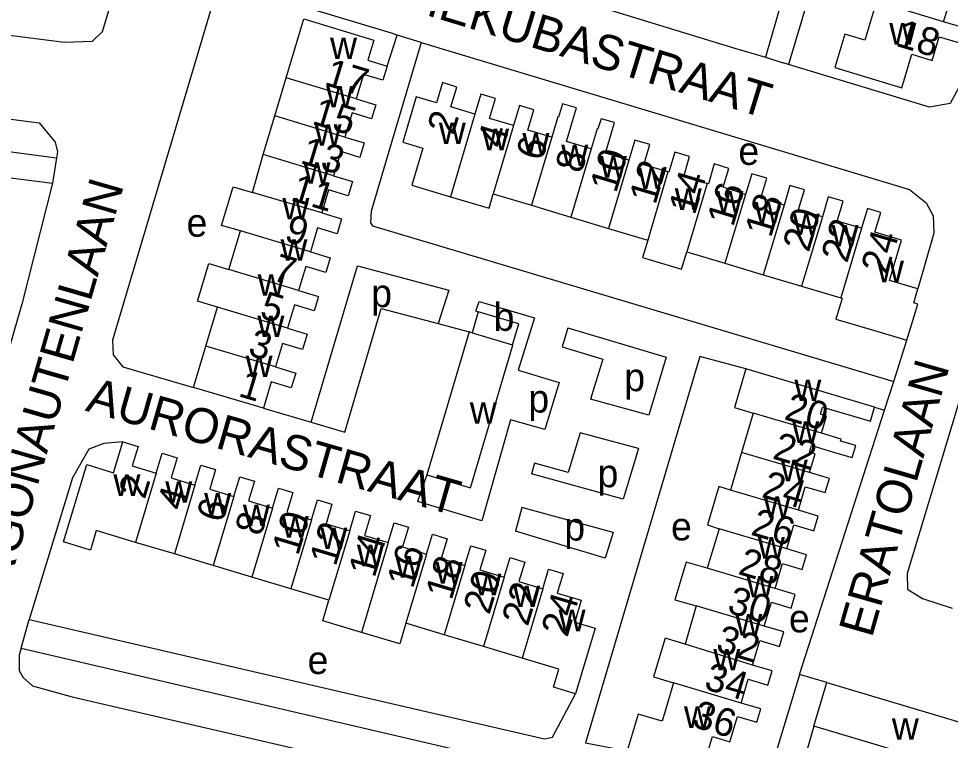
# Model space of a CAD drawing. Extents: x 161773 to 163836, y 384796 to 386521.
# Drawn here: x 162546.6 to 162680, y 386020.7 to 386123.9 of the extents above; entities that cross this region are included whole.
import ezdxf

# ---------------------------------------------------------------- set-up
doc = ezdxf.new("R2010")
doc.units = 0
for name, color, linetype in [('BLT_Basislijn', 7, 'Continuous'), ('BLT_Bebouwing', 7, 'Continuous'), ('BLT_Centroide', 7, 'Continuous'), ('BLT_Huisnummer', 7, 'Continuous'), ('BLT_Huisnummer_ tussenligend', 7, 'Continuous'), ('BLT_Onderverdeling_panden', 7, 'Continuous'), ('BLT_Straatnaam', 7, 'Continuous')]:
    doc.layers.add(name, color=color, linetype=linetype)

msp = doc.modelspace()

# ---------------------------------------------------------------- linework, layer by layer
at = {"layer": 'BLT_Basislijn'}
for p, q in [((162672.77, 386171.3), (162656.86, 386117.36)), ((162655.88, 386126.5), (162653.53, 386118.37)), ((162604.24, 386120.49), (162600.83, 386121.55)), ((162650.62, 386119.25), (162653.53, 386118.37)), ((162653.53, 386118.37), (162656.08, 386117.6)), ((162656.86, 386117.36), (162656.08, 386117.6)), ((162527.14, 386103.52), (162551.47, 386100.36)), ((162552.07, 386103.99), (162551.47, 386100.36)), ((162608.23, 386085.04), (162606.68, 386080.28)), ((162606.68, 386080.28), (162611.13, 386079.08)), ((162671.9, 386071.98), (162673.8, 386077.89)), ((162670.59, 386067.89), (162671.9, 386071.98)), ((162636.84, 386067.18), (162628.49, 386069.45)), ((162581.66, 386068.16), (162588.5, 386066.17)), ((162658.42, 386030.07), (162670.59, 386067.89)), ((162669.17, 386068.34), (162670.59, 386067.89)), ((162635.38, 386062.4), (162627.03, 386064.67)), ((162635.38, 386062.4), (162633.18, 386055.16)), ((162605.05, 386058.66), (162603.72, 386054.84)), ((162633.18, 386055.16), (162620.05, 386058.77)), ((162612.96, 386052.04), (162603.72, 386054.84)), ((162618.69, 386053.96), (162617.74, 386050.59)), ((162631.73, 386050.38), (162618.69, 386053.96)), ((162546.99, 386033.87), (162548.16, 386037.93)), ((162662.33, 386028.92), (162658.42, 386030.07))]:
    msp.add_line(p, q, dxfattribs=at)
for points in [[(162697.19, 386166.25), (162681.58, 386114.67), (162679.99, 386111.76), (162677.03, 386111.25), (162656.86, 386117.36)], [(162584.72, 386162.44), (162578.45, 386141.3), (162600, 386134.72), (162649.94, 386119.45), (162650.62, 386119.25)], [(162517.27, 386157.06), (162513.65, 386127.2), (162515.18, 386125.55), (162517.05, 386125.1), (162553.21, 386120.54), (162557.19, 386120.68), (162558.62, 386122.04), (162567.26, 386150.66)], [(162600.83, 386121.55), (162600, 386121.81), (162578.52, 386128.33), (162576.4, 386128.15), (162575.75, 386127.77), (162574.38, 386126.02), (162560.06, 386077.9), (162560.16, 386075.81), (162561.56, 386074.11), (162571.68, 386071.14)], [(162604.24, 386120.49), (162600, 386106.16), (162597.11, 386096.37), (162596.98, 386094.67), (162597.3, 386094.26), (162600, 386093.45), (162671.9, 386071.98)], [(162599.38, 386117.12), (162600.83, 386121.55)], [(162604.24, 386120.49), (162674.17, 386099.45), (162676.55, 386097.54), (162677.55, 386095.69), (162677.63, 386093.23), (162675.36, 386085.25)], [(162501.28, 386115.25), (162501.07, 386110.9), (162501.86, 386110.68), (162552.07, 386103.99)], [(162501.28, 386115.25), (162549.55, 386108.99), (162551.84, 386106.21), (162552.21, 386104.83), (162552.07, 386103.99)], [(162693.17, 386108.5), (162673.85, 386044.54), (162673.88, 386042.3), (162676.01, 386040.97), (162680.25, 386039.55)], [(162551.47, 386100.36), (162547.09, 386083.07), (162535.01, 386041.5)], [(162588.5, 386066.17), (162595.14, 386088.56), (162608.23, 386085.04)], [(162612.43, 386081.96), (162612.1, 386082.07), (162612.54, 386083.44), (162620.48, 386081.08)], [(162588.5, 386066.17), (162593.31, 386064.77), (162598.55, 386082.46), (162606.68, 386080.28)], [(162620.48, 386081.08), (162618.14, 386073.6), (162623.99, 386071.85), (162621.94, 386065.12), (162617.03, 386066.49), (162612.96, 386052.04)], [(162625.27, 386079.65), (162624.42, 386076.94), (162630.24, 386075.19), (162628.49, 386069.45)], [(162625.27, 386079.65), (162639.35, 386075.47), (162636.84, 386067.18)], [(162650.75, 386073.81), (162644.13, 386075.56), (162627.8, 386020.32), (162633.74, 386019.16)], [(162627.03, 386064.67), (162625.29, 386058.99), (162620.49, 386060.33), (162620.05, 386058.77)], [(162561.54, 386063.36), (162558.82, 386063.12), (162556.68, 386062.33), (162554.33, 386058.23), (162548.16, 386037.93)], [(162631.73, 386050.38), (162630.61, 386046.7), (162617.74, 386050.59)], [(162548.16, 386037.93), (162600, 386025.95), (162621.93, 386020.89), (162623.05, 386021.13), (162626.35, 386027.31)], [(162546.99, 386033.87), (162546.69, 386032.86), (162546.72, 386030.65), (162547.28, 386029.67), (162548.6, 386028.46), (162554.31, 386026.91), (162600, 386016.31), (162757.03, 385979.87), (162758.43, 385984.55)], [(162546.99, 386033.87), (162600, 386021.5), (162758.43, 385984.55)], [(162660.47, 386022.67), (162657.67, 386012.8), (162671.37, 386009.02), (162674.33, 386009.21), (162676.46, 386010), (162700.59, 386027.99), (162700.27, 386028.72), (162685.84, 386032.93)], [(162658.42, 386030.07), (162658.36, 386029.87), (162654.1, 386015.87), (162653.48, 386015.03), (162652.52, 386014.27), (162650.55, 386014.05), (162644.41, 386015.99)]]:
    msp.add_lwpolyline(points, dxfattribs=at)
at = {"layer": 'BLT_Bebouwing'}
for p, q in [((162669.45, 386126.34), (162667.79, 386120.83)), ((162583.29, 386109.98), (162584.93, 386115.45)), ((162581.64, 386104.46), (162583.29, 386109.98)), ((162580.12, 386099.01), (162581.64, 386104.46)), ((162614.56, 386098.83), (162620.03, 386097.2)), ((162620.03, 386097.2), (162625.66, 386095.51)), ((162625.66, 386095.51), (162631.07, 386093.89)), ((162631.07, 386093.89), (162636.7, 386092.21)), ((162576.72, 386088.01), (162578.38, 386093.55)), ((162642.29, 386090.54), (162647.75, 386088.9)), ((162647.75, 386088.9), (162653.23, 386087.26)), ((162653.23, 386087.26), (162658.71, 386085.62)), ((162675.36, 386085.25), (162671.31, 386086.46)), ((162658.71, 386085.62), (162664.32, 386083.94)), ((162573.45, 386077.06), (162575.12, 386082.63)), ((162669.15, 386079.27), (162673.8, 386077.89)), ((162611.13, 386079.08), (162605.05, 386058.66)), ((162611.54, 386078.96), (162611.13, 386079.08)), ((162571.68, 386071.14), (162573.45, 386077.06)), ((162669.17, 386068.34), (162650.75, 386073.81)), ((162581.66, 386068.16), (162571.68, 386071.14)), ((162651.79, 386067.47), (162650.12, 386061.85)), ((162650.12, 386061.85), (162648.53, 386056.45)), ((162646.9, 386050.94), (162645.22, 386045.27)), ((162568.93, 386047.32), (162563.38, 386048.98)), ((162574.5, 386045.66), (162568.93, 386047.32)), ((162580.01, 386044.01), (162574.5, 386045.66)), ((162585.6, 386042.34), (162580.01, 386044.01)), ((162591.06, 386040.71), (162585.6, 386042.34)), ((162643.63, 386039.88), (162642.07, 386034.43)), ((162607.57, 386035.77), (162602.07, 386037.42)), ((162613.19, 386034.09), (162607.57, 386035.77)), ((162618.7, 386032.44), (162613.19, 386034.09)), ((162660.47, 386022.67), (162662.33, 386028.92)), ((162662.33, 386028.92), (162682.81, 386022.83))]:
    msp.add_line(p, q, dxfattribs=at)
for points in [[(162679.04, 386123.45), (162680.08, 386126.89), (162682.86, 386126.05), (162683.5, 386128.17), (162680.73, 386129)], [(162584.93, 386115.45), (162587.44, 386123.85), (162597.5, 386120.82), (162596.63, 386117.95), (162599.38, 386117.12)], [(162674.49, 386118.8), (162677.4, 386117.93), (162678.43, 386121.32), (162681.16, 386120.5), (162681.8, 386122.61), (162679.04, 386123.45)], [(162667.79, 386120.83), (162664.92, 386121.66), (162663.48, 386116.9), (162673.05, 386114.02), (162674.49, 386118.8)], [(162599.38, 386117.12), (162598.77, 386115.08), (162596.02, 386115.91), (162594.97, 386112.43)], [(162611.96, 386110.24), (162608.52, 386111.27), (162609.38, 386114.12), (162607.31, 386114.75), (162606.44, 386111.85), (162603.55, 386112.71), (162601.61, 386106.25), (162604.5, 386105.38), (162602.91, 386100.06), (162608.46, 386098.43)], [(162617.48, 386108.6), (162614.04, 386109.63), (162614.9, 386112.48), (162612.82, 386113.1), (162611.96, 386110.24)], [(162594.97, 386112.43), (162597.76, 386111.58), (162597.16, 386109.58), (162594.38, 386110.42), (162593.34, 386106.95)], [(162622.94, 386106.93), (162619.52, 386107.95), (162620.39, 386110.85), (162618.34, 386111.46), (162617.48, 386108.6)], [(162628.58, 386105.29), (162625.05, 386106.34), (162625.9, 386109.22), (162626.48, 386111.13), (162624.48, 386111.73), (162623.91, 386109.82), (162623.81, 386109.84), (162622.94, 386106.93)], [(162634, 386103.66), (162630.63, 386104.67), (162631.49, 386107.55), (162631.93, 386109.02), (162630, 386109.59), (162629.56, 386108.13), (162629.44, 386108.16), (162628.58, 386105.29)], [(162593.34, 386106.95), (162596.1, 386106.12), (162595.48, 386104.05), (162592.74, 386104.88), (162591.7, 386101.43)], [(162639.55, 386101.99), (162636.15, 386103.01), (162637.01, 386105.89), (162634.86, 386106.53), (162634, 386103.66)], [(162645.19, 386100.33), (162641.84, 386101.33), (162642.69, 386104.17), (162640.58, 386104.81), (162639.72, 386101.94), (162639.55, 386101.99)], [(162650.7, 386098.75), (162647.5, 386099.78), (162648.31, 386102.48), (162646.21, 386103.11), (162645.37, 386100.28), (162645.19, 386100.33)], [(162591.7, 386101.43), (162594.42, 386100.6), (162593.81, 386098.57), (162591, 386099.42), (162590.02, 386096.11)], [(162656.21, 386097.23), (162652.9, 386098.21), (162653.75, 386101.07), (162651.59, 386101.71), (162650.7, 386098.75)], [(162578.38, 386093.55), (162575.66, 386094.31), (162577.34, 386099.84), (162580.12, 386099.01)], [(162661.69, 386095.57), (162658.29, 386096.58), (162659.14, 386099.42), (162657.04, 386100.04), (162656.21, 386097.23)], [(162608.46, 386098.43), (162613.98, 386096.8), (162614.56, 386098.83)], [(162667.3, 386093.91), (162663.81, 386094.95), (162664.66, 386097.8), (162662.54, 386098.43), (162661.69, 386095.57)], [(162671.31, 386086.46), (162673.02, 386092.21), (162669.19, 386093.35), (162670.04, 386096.18), (162668.15, 386096.74), (162667.3, 386093.91)], [(162590.02, 386096.11), (162592.87, 386095.26), (162592.23, 386093.11), (162589.41, 386093.96), (162588.39, 386090.53)], [(162636.7, 386092.21), (162635.95, 386089.73), (162641.54, 386088.06), (162642.29, 386090.54)], [(162588.39, 386090.53), (162591.23, 386089.68), (162590.61, 386087.6), (162587.73, 386088.46), (162586.7, 386085)], [(162575.12, 386082.63), (162572.24, 386083.49), (162573.85, 386088.86), (162576.72, 386088.01)], [(162586.7, 386085), (162589.54, 386084.15), (162588.93, 386082.1), (162586.1, 386082.95), (162585.11, 386079.62)], [(162673.8, 386077.89), (162675.34, 386083.07), (162674.77, 386083.24), (162675.36, 386085.25)], [(162664.32, 386083.94), (162664.51, 386083.88), (162663.63, 386080.92), (162669.15, 386079.27)], [(162612.43, 386081.96), (162611.54, 386078.96)], [(162617.35, 386077.23), (162618.24, 386080.23), (162612.43, 386081.96)], [(162585.11, 386079.62), (162587.92, 386078.78), (162587.26, 386076.58), (162584.39, 386077.43), (162583.39, 386074.07)], [(162605.05, 386058.66), (162611.32, 386056.79), (162617.4, 386077.21), (162617.35, 386077.23)], [(162583.39, 386074.07), (162586.29, 386073.2), (162585.65, 386071.09), (162584.69, 386071.38)], [(162650.75, 386073.81), (162649.11, 386068.27), (162651.79, 386067.47)], [(162584.69, 386071.38), (162582.79, 386071.95), (162581.66, 386068.16)], [(162661.55, 386064.58), (162662.28, 386067.04), (162661.42, 386067.3), (162661.73, 386068.33), (162662.58, 386068.07), (162668.57, 386066.3), (162669.17, 386068.34)], [(162659.85, 386058.96), (162660.64, 386061.63), (162659.83, 386061.87), (162660.12, 386062.83), (162660.93, 386062.59), (162663.77, 386061.75), (162665.96, 386061.1), (162666.47, 386062.83), (162664.28, 386063.47), (162664.36, 386063.74), (162661.55, 386064.58)], [(162563.38, 386048.98), (162557.75, 386050.67), (162556.93, 386047.89), (162553.06, 386049.05), (162556.37, 386060.1), (162560.23, 386058.95), (162561.54, 386063.36)], [(162561.54, 386063.36), (162563.73, 386062.7), (162562.89, 386059.92), (162566.34, 386058.89)], [(162566.34, 386058.89), (162567.18, 386061.73), (162569.34, 386061.09), (162568.48, 386058.2), (162571.87, 386057.18)], [(162571.87, 386057.18), (162572.72, 386060.03), (162574.82, 386059.4), (162573.98, 386056.59), (162577.46, 386055.55)], [(162577.46, 386055.55), (162578.3, 386058.36), (162580.38, 386057.74), (162579.54, 386054.91), (162582.96, 386053.89)], [(162658.25, 386053.57), (162659.25, 386056.94), (162662.09, 386056.1), (162662.69, 386058.12), (162659.85, 386058.96)], [(162582.96, 386053.89), (162583.81, 386056.73), (162585.89, 386056.11), (162585.04, 386053.26), (162588.55, 386052.21)], [(162648.53, 386056.45), (162646.86, 386056.96), (162645.25, 386051.47), (162646.9, 386050.94)], [(162588.55, 386052.21), (162589.4, 386055.07), (162591.49, 386054.44), (162590.64, 386051.62), (162594.02, 386050.61)], [(162594.02, 386050.61), (162594.86, 386053.44), (162596.98, 386052.81), (162596.12, 386049.95), (162599.52, 386048.94)], [(162656.6, 386048.06), (162657.61, 386051.47), (162660.48, 386050.62), (162661.1, 386052.72), (162658.25, 386053.57)], [(162599.52, 386048.94), (162600, 386050.56), (162600.37, 386051.8), (162602.44, 386051.18)], [(162602.44, 386051.18), (162601.59, 386048.32), (162605.02, 386047.29)], [(162605.02, 386047.29), (162605.87, 386050.14), (162607.98, 386049.51), (162607.13, 386046.68), (162610.53, 386045.67)], [(162610.53, 386045.67), (162611.37, 386048.49), (162613.51, 386047.85), (162612.67, 386045.03), (162616.15, 386043.99)], [(162654.92, 386042.4), (162655.97, 386045.95), (162658.81, 386045.1), (162659.43, 386047.22), (162656.6, 386048.06)], [(162616.15, 386043.99), (162616.99, 386046.8), (162619.08, 386046.17), (162618.24, 386043.37), (162621.66, 386042.35)], [(162645.22, 386045.27), (162642.18, 386046.15), (162640.59, 386040.78), (162643.63, 386039.88)], [(162621.66, 386042.35), (162622.5, 386045.17), (162624.56, 386044.55), (162623.72, 386041.73), (162627.18, 386040.7), (162626.24, 386037.56), (162629.15, 386036.69), (162626.35, 386027.31)], [(162653.37, 386036.99), (162654.39, 386040.42), (162657.2, 386039.58), (162657.78, 386041.54), (162654.92, 386042.4)], [(162595.72, 386036.1), (162590.2, 386037.74), (162591.06, 386040.71)], [(162602.07, 386037.42), (162601.2, 386034.48), (162595.72, 386036.1)], [(162651.7, 386031.44), (162652.74, 386034.95), (162655.55, 386034.11), (162656.16, 386036.17), (162653.37, 386036.99)], [(162642.07, 386034.43), (162639.17, 386035.3), (162637.52, 386029.73), (162640.37, 386028.88)], [(162626.35, 386027.31), (162623.19, 386028.25), (162623.97, 386030.86), (162618.7, 386032.44)], [(162650.08, 386026), (162651.08, 386029.39), (162653.9, 386028.55), (162654.51, 386030.6), (162651.7, 386031.44)], [(162640.37, 386028.88), (162639.27, 386025.15), (162638.75, 386023.41), (162635.31, 386024.43), (162633.74, 386019.16)], [(162644.41, 386015.99), (162645.96, 386021.2), (162648.44, 386020.46), (162649.52, 386024.08), (162652.32, 386023.25), (162652.89, 386025.16), (162650.08, 386026)], [(162682.81, 386022.83), (162680.95, 386016.57), (162660.47, 386022.67)]]:
    msp.add_lwpolyline(points, dxfattribs=at)
at = {"layer": 'BLT_Onderverdeling_panden'}
for p, q in [((162679.04, 386123.45), (162669.45, 386126.34)), ((162594.97, 386112.43), (162584.93, 386115.45)), ((162593.34, 386106.95), (162583.29, 386109.98)), ((162611.96, 386110.24), (162608.46, 386098.43)), ((162617.48, 386108.6), (162614.56, 386098.83)), ((162622.94, 386106.93), (162620.03, 386097.2)), ((162628.58, 386105.29), (162625.66, 386095.51)), ((162591.7, 386101.43), (162581.64, 386104.46)), ((162634, 386103.66), (162631.07, 386093.89)), ((162639.55, 386101.99), (162636.7, 386092.21)), ((162645.19, 386100.33), (162642.29, 386090.54)), ((162590.02, 386096.11), (162580.12, 386099.01)), ((162650.7, 386098.75), (162647.75, 386088.9)), ((162656.21, 386097.23), (162653.23, 386087.26)), ((162661.69, 386095.57), (162658.71, 386085.62)), ((162667.3, 386093.91), (162664.32, 386083.94)), ((162588.39, 386090.53), (162578.38, 386093.55)), ((162586.7, 386085), (162576.72, 386088.01)), ((162585.11, 386079.62), (162575.12, 386082.63)), ((162611.54, 386078.96), (162617.35, 386077.23)), ((162583.39, 386074.07), (162573.45, 386077.06)), ((162661.55, 386064.58), (162651.79, 386067.47)), ((162659.85, 386058.96), (162650.12, 386061.85)), ((162566.34, 386058.89), (162563.38, 386048.98)), ((162571.87, 386057.18), (162568.93, 386047.32)), ((162577.46, 386055.55), (162574.5, 386045.66)), ((162658.25, 386053.57), (162648.53, 386056.45)), ((162582.96, 386053.89), (162580.01, 386044.01)), ((162588.55, 386052.21), (162585.6, 386042.34)), ((162594.02, 386050.61), (162591.06, 386040.71)), ((162656.6, 386048.06), (162646.9, 386050.94)), ((162599.52, 386048.94), (162595.72, 386036.1)), ((162605.02, 386047.29), (162602.07, 386037.42)), ((162610.53, 386045.67), (162607.57, 386035.77)), ((162654.92, 386042.4), (162645.22, 386045.27)), ((162616.15, 386043.99), (162613.19, 386034.09)), ((162621.66, 386042.35), (162618.7, 386032.44)), ((162653.37, 386036.99), (162643.63, 386039.88)), ((162651.7, 386031.44), (162642.07, 386034.43)), ((162650.08, 386026), (162640.37, 386028.88))]:
    msp.add_line(p, q, dxfattribs=at)

# ---------------------------------------------------------------- texts
at = {"layer": 'BLT_Centroide'}
for s, p in [('w', (162671.27, 386120.19)), ('w', (162591.21, 386118.12)), ('w', (162590.66, 386111.19)), ('w', (162589, 386105.72)), ('w', (162606.78, 386105.97)), ('w', (162612.97, 386105.08)), ('w', (162618.75, 386104.45)), ('w', (162624.3, 386102.8)), ('e', (162649.67, 386102.97)), ('w', (162587.4, 386100.28)), ('w', (162629.83, 386101.16)), ('w', (162635.31, 386099.52)), ('w', (162640.56, 386096.55)), ('w', (162646.5, 386096.16)), ('w', (162584.38, 386095.19)), ('w', (162651.98, 386094.61)), ('e', (162570.67, 386092.71)), ('w', (162657.45, 386092.95)), ('w', (162663, 386091.31)), ('w', (162584.11, 386089.28)), ('w', (162669.5, 386086.2)), ('w', (162580.85, 386084.25)), ('p', (162597.1, 386082.63)), ('b', (162614.63, 386079.24)), ('w', (162580.81, 386078.34)), ('w', (162579.12, 386072.62)), ('p', (162633.33, 386070.61)), ('w', (162657.68, 386069.19)), ('p', (162619.6, 386067.55)), ('w', (162611.22, 386065.94)), ('w', (162657.37, 386063.22)), ('w', (162655.73, 386057.72)), ('p', (162629.51, 386056.87)), ('w', (162560.2, 386055.62)), ('w', (162567.62, 386054.66)), ('w', (162573.19, 386052.97)), ('w', (162653.29, 386052.5)), ('w', (162578.73, 386051.31)), ('w', (162584.28, 386049.66)), ('p', (162624.75, 386049.24)), ('e', (162640.03, 386049.26)), ('w', (162589.81, 386048.02)), ('w', (162595.06, 386045.56)), ('w', (162652.45, 386046.66)), ('w', (162600.56, 386043.94)), ('w', (162606.3, 386043.08)), ('w', (162611.86, 386041.42)), ('w', (162650.83, 386041.12)), ('w', (162617.42, 386039.73)), ('w', (162623.92, 386036.27)), ('e', (162656.91, 386036.11)), ('w', (162649.22, 386035.66)), ('e', (162588, 386030.15)), ('w', (162646.07, 386030.66)), ('w', (162641.88, 386022.44)), ('w', (162671.64, 386020.75))]:
    msp.add_text(s, height=4, dxfattribs=at).set_placement(p)
at = {"layer": 'BLT_Huisnummer'}
for s, rotation, p in [('18', 343.2068, (162672.03, 386120.06)), ('17', 343.2233, (162590.25, 386114.45)), ('2', 73.3282, (162608.87, 386107.12)), ('13', 343.2249, (162586.8, 386103.27)), ('6', 73.3256, (162621.57, 386103.4)), ('10', 73.3255, (162632.16, 386098.82)), ('14', 73.3265, (162643.42, 386095.67)), ('18', 73.3282, (162654.33, 386092.43)), ('9', 343.2262, (162584.51, 386092.13)), ('24', 73.4499, (162670.96, 386087.16)), ('5', 343.2271, (162580.98, 386081.15)), ('1', 343.3698, (162577.94, 386069.93)), ('20', 343.4842, (162656.07, 386066.62)), ('2', 73.3655, (162564.69, 386055.04)), ('24', 343.4832, (162652.85, 386055.49)), ('6', 73.3646, (162575.84, 386051.65)), ('10', 73.3662, (162586.64, 386046.96)), ('14', 73.3646, (162597.58, 386043.79)), ('28', 343.4826, (162649.47, 386044.48)), ('18', 73.3661, (162608.61, 386040.59)), ('24', 73.3708, (162625.18, 386035.29)), ('32', 343.4854, (162646.28, 386033.43)), ('36', 343.4216, (162642.89, 386022.66))]:
    msp.add_text(s, height=4, rotation=rotation, dxfattribs=at).set_placement(p)
at = {"layer": 'BLT_Huisnummer_ tussenligend'}
for s, rotation, p in [('15', 343.2249, (162588.47, 386108.89)), ('4', 73.3282, (162616.04, 386105.2)), ('8', 73.3256, (162627.19, 386101.61)), ('12', 73.3255, (162637.78, 386097.16)), ('11', 343.2262, (162585.41, 386097.96)), ('16', 73.3265, (162648.92, 386093.99)), ('20', 73.3282, (162659.74, 386090.35)), ('22', 73.3282, (162665.24, 386088.81)), ('7', 343.2271, (162582.76, 386086.53)), ('3', 343.3698, (162579.3, 386075.8)), ('22', 343.4842, (162654.41, 386061)), ('4', 73.3655, (162570.19, 386053.35)), ('8', 73.3646, (162581.34, 386049.74)), ('26', 343.4832, (162651.29, 386050.11)), ('12', 73.3662, (162592.02, 386045.42)), ('16', 73.3646, (162603.07, 386042.24)), ('20', 73.3661, (162614.02, 386038.51)), ('22', 73.3661, (162619.52, 386036.85)), ('30', 343.4826, (162647.91, 386038.98)), ('34', 343.4854, (162644.59, 386028.05))]:
    msp.add_text(s, height=4, rotation=rotation, dxfattribs=at).set_placement(p)
at = {"layer": 'BLT_Straatnaam'}
for s, height, rotation, p in [('HEKUBASTRAAT', 5, 343.0451, (162601.89, 386125.34)), ('ARGONAUTENLAAN', 4.9999, 73.9636, (162543.87, 386037.94)), ('ERATOLAAN', 5, 74.0019, (162668.77, 386035.2)), ('AURORASTRAAT', 5, 344.1029, (162556.06, 386067.85))]:
    msp.add_text(s, height=height, rotation=rotation, dxfattribs=at).set_placement(p)

doc.saveas('drawing.dxf')
